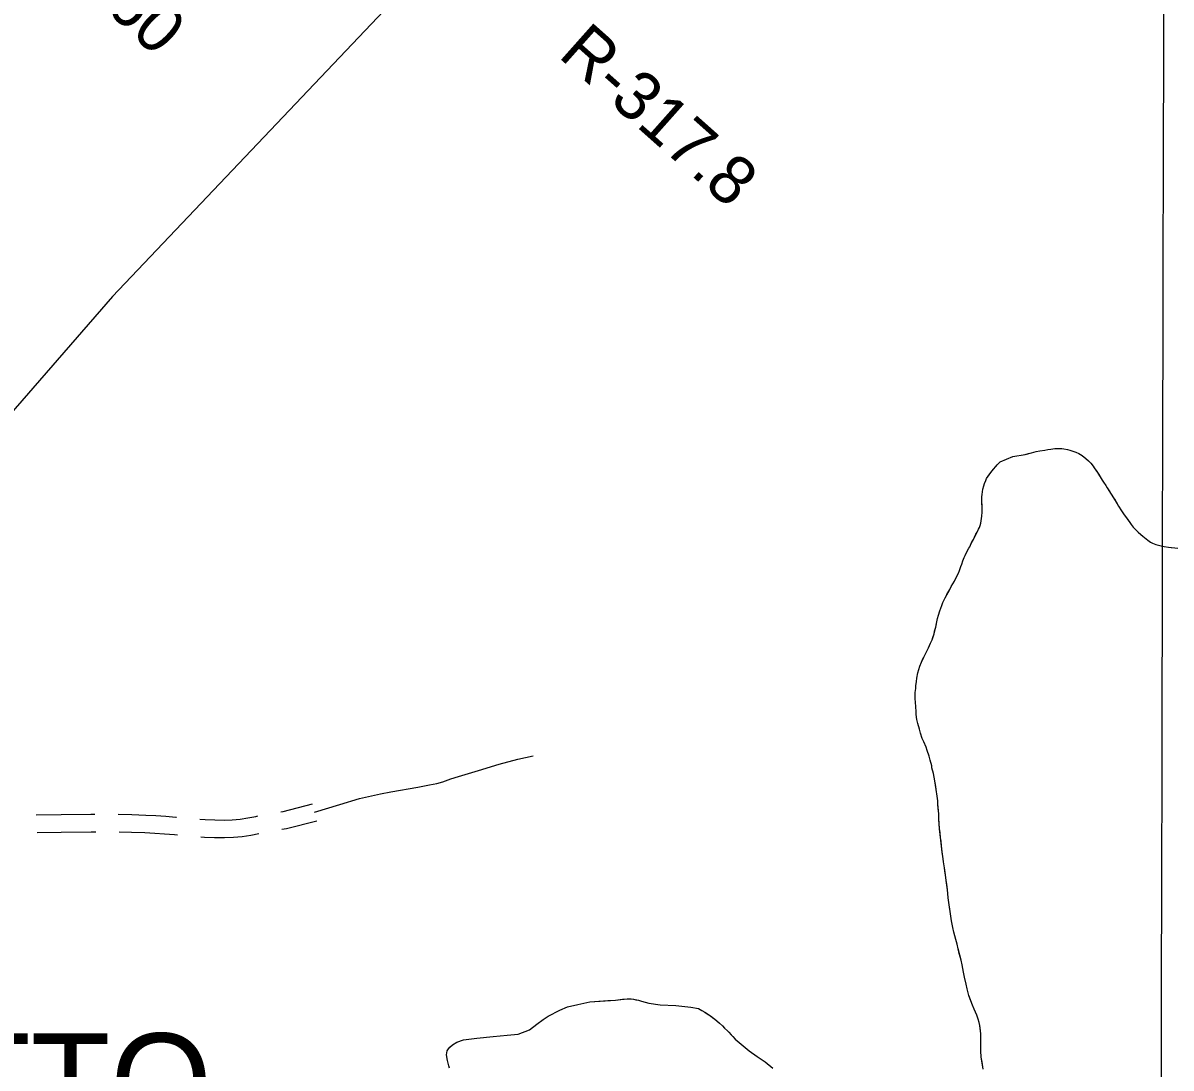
# Model space of a CAD drawing. Extents: x 3172231 to 3210228, y 940198 to 965780.
# Drawn here: x 3195442 to 3197406, y 959893 to 961681 of the extents above; entities that cross this region are included whole.
import ezdxf

# ---------------------------------------------------------------- set-up
doc = ezdxf.new("R2010")
doc.units = 0
for name, color, linetype in [('V-GRID-MAJR', 7, 'Continuous'), ('V-RIVR-RANG-IDEN', 7, 'Continuous'), ('V-ROAD-CNTR', 7, 'Continuous'), ('V-SITE-VEGE', 7, 'Continuous'), ('V-TOPO-BNDY', 7, 'Continuous'), ('V-TOPO-GNAM-IDEN', 7, 'Continuous'), ('V-TOPO-SHOR', 7, 'Continuous')]:
    doc.layers.add(name, color=color, linetype=linetype)

msp = doc.modelspace()

# ---------------------------------------------------------------- linework, layer by layer
at = {"layer": 'V-GRID-MAJR'}
msp.add_spline([(3197355.974, 945678.243), (3197370.077, 951738.379), (3197384.187, 957801.599), (3197398.298, 963864.87), (3197398.305, 963867.904)], degree=3, dxfattribs=at)
at = {"layer": 'V-ROAD-CNTR'}
for points in [[(3195940.82, 960330.821), (3195984.238, 960344.381), (3196017.585, 960354.226), (3196033.334, 960357.932), (3196053.366, 960362.678), (3196071.554, 960365.604), (3196117.409, 960373.989), (3196137.432, 960377.818), (3196150.119, 960380.174), (3196160.368, 960383.002), (3196173.991, 960388.099), (3196187.147, 960392.13), (3196221.261, 960402.425), (3196256.599, 960413.02), (3196288.411, 960421.5), (3196314.555, 960427.274)], [(3195883.395, 960331.805), (3195887.061, 960332.355), (3195937.049, 960345.339)], [(3195464.976, 960326.252), (3195507.247, 960326.988), (3195558.233, 960327.597), (3195564.95, 960327.647)], [(3195604.947, 960327.592), (3195605.122, 960327.591), (3195628.599, 960327.061), (3195652.086, 960326.177), (3195669.372, 960325.217), (3195686.598, 960324.063), (3195703.81, 960322.708), (3195704.794, 960322.619)], [(3195744.624, 960319.12), (3195753.927, 960318.497), (3195770.351, 960317.847), (3195786.613, 960317.645), (3195800.052, 960318.148), (3195813.453, 960319.345), (3195826.775, 960321.232), (3195840.219, 960323.852), (3195844.046, 960324.665)], [(3195885.048, 960301.717), (3195893.075, 960302.921), (3195944.591, 960316.303)], [(3195466.614, 960296.276), (3195507.687, 960296.992), (3195558.523, 960297.599), (3195566.589, 960297.658)], [(3195606.585, 960297.55), (3195627.697, 960297.073), (3195650.69, 960296.209), (3195667.536, 960295.273), (3195684.418, 960294.141), (3195701.284, 960292.814), (3195706.418, 960292.351)], [(3195746.255, 960288.944), (3195752.331, 960288.537), (3195769.571, 960287.855), (3195786.987, 960287.637), (3195801.95, 960288.198), (3195816.893, 960289.533), (3195831.751, 960291.638), (3195845.738, 960294.363)]]:
    msp.add_lwpolyline(points, dxfattribs=at)
at = {"layer": 'V-SITE-VEGE'}
for p, q in [((3197199.75, 960951.904), (3197206.937, 960953.091)), ((3197206.937, 960953.091), (3197218.569, 960953.012)), ((3197218.569, 960953.012), (3197222.526, 960952.489)), ((3197113.337, 960930.103), (3197135.06, 960939.482)), ((3197135.06, 960939.482), (3197156.369, 960942.798)), ((3197156.369, 960942.798), (3197166.785, 960945.696)), ((3197166.785, 960945.696), (3197175.215, 960947.619)), ((3197175.215, 960947.619), (3197180.919, 960949.065)), ((3197180.919, 960949.065), (3197189.59, 960950.243)), ((3197189.59, 960950.243), (3197194.794, 960951.195)), ((3197194.794, 960951.195), (3197199.75, 960951.904)), ((3197222.526, 960952.489), (3197228.461, 960951.457)), ((3197228.461, 960951.457), (3197232.659, 960950.191)), ((3197232.659, 960950.191), (3197242.783, 960946.657)), ((3197242.783, 960946.657), (3197247.718, 960944.641)), ((3197247.718, 960944.641), (3197253.881, 960940.885)), ((3197253.881, 960940.885), (3197260.037, 960936.14)), ((3197260.037, 960936.14), (3197264.217, 960932.151)), ((3197095.497, 960909.557), (3197101.739, 960917.436)), ((3197101.739, 960917.436), (3197105.978, 960922.109)), ((3197105.978, 960922.109), (3197108.227, 960925.065)), ((3197108.227, 960925.065), (3197113.337, 960930.103)), ((3197264.217, 960932.151), (3197268.149, 960928.163)), ((3197268.149, 960928.163), (3197272.319, 960922.689)), ((3197272.319, 960922.689), (3197274.281, 960919.953)), ((3197274.281, 960919.953), (3197279.671, 960911.994)), ((3197086.719, 960893.284), (3197088.984, 960898.465)), ((3197088.984, 960898.465), (3197090.246, 960901.92)), ((3197090.246, 960901.92), (3197095.497, 960909.557)), ((3197279.671, 960911.994), (3197287.751, 960899.069)), ((3197287.751, 960899.069), (3197290.202, 960895.584)), ((3197290.202, 960895.584), (3197293.872, 960889.618)), ((3197082.105, 960870.295), (3197082.379, 960874.501)), ((3197082.379, 960874.501), (3197083.925, 960883.152)), ((3197083.925, 960883.152), (3197085.453, 960889.083)), ((3197085.453, 960889.083), (3197086.719, 960893.284)), ((3197293.872, 960889.618), (3197296.567, 960885.639)), ((3197296.567, 960885.639), (3197303.176, 960874.95)), ((3197303.176, 960874.95), (3197307.342, 960868.732)), ((3197082.06, 960863.858), (3197082.105, 960870.295)), ((3197082.727, 960852.967), (3197082.06, 960863.858)), ((3197307.342, 960868.732), (3197313.211, 960858.543)), ((3197313.211, 960858.543), (3197315.902, 960854.067)), ((3197080.061, 960825.507), (3197082.123, 960837.373)), ((3197082.123, 960837.373), (3197082.664, 960843.806)), ((3197082.664, 960843.806), (3197082.727, 960852.967)), ((3197315.902, 960854.067), (3197321.047, 960846.36)), ((3197321.047, 960846.36), (3197324.232, 960841.387)), ((3197324.232, 960841.387), (3197335.266, 960826.46)), ((3197076.276, 960815.136), (3197077.781, 960817.85)), ((3197077.781, 960817.85), (3197079.043, 960821.555)), ((3197079.043, 960821.555), (3197080.061, 960825.507)), ((3197335.266, 960826.46), (3197337.47, 960822.98)), ((3197337.47, 960822.98), (3197340.904, 960818.501)), ((3197340.904, 960818.501), (3197349.26, 960810.026)), ((3197063.976, 960790.224), (3197067.488, 960797.128)), ((3197067.488, 960797.128), (3197069.247, 960801.079)), ((3197069.247, 960801.079), (3197074.013, 960809.955)), ((3197074.013, 960809.955), (3197076.276, 960815.136)), ((3197349.26, 960810.026), (3197353.936, 960806.033)), ((3197353.936, 960806.033), (3197357.628, 960803.039)), ((3197357.628, 960803.039), (3197362.793, 960798.3)), ((3197362.793, 960798.3), (3197365.749, 960796.051)), ((3197365.749, 960796.051), (3197370.674, 960792.551)), ((3197053.441, 960770.246), (3197057.205, 960777.645)), ((3197057.205, 960777.645), (3197059.712, 960782.331)), ((3197059.712, 960782.331), (3197061.463, 960785.043)), ((3197061.463, 960785.043), (3197063.976, 960790.224)), ((3197370.674, 960792.551), (3197373.633, 960790.798)), ((3197373.633, 960790.798), (3197379.311, 960788.531)), ((3197379.311, 960788.531), (3197388.701, 960786.239)), ((3197388.701, 960786.239), (3197393.89, 960785.211)), ((3197393.89, 960785.211), (3197401.062, 960784.172)), ((3197401.062, 960784.172), (3197417.137, 960782.327)), ((3197047.643, 960755.187), (3197049.66, 960760.618)), ((3197049.66, 960760.618), (3197051.682, 960766.543)), ((3197051.682, 960766.543), (3197053.441, 960770.246)), ((3197035.062, 960725.819), (3197041.841, 960739.633)), ((3197041.841, 960739.633), (3197043.856, 960744.57)), ((3197043.856, 960744.57), (3197046.377, 960751.236)), ((3197046.377, 960751.236), (3197047.643, 960755.187)), ((3197029.805, 960717.191), (3197035.062, 960725.819)), ((3197019.274, 960697.712), (3197027.044, 960711.763)), ((3197027.044, 960711.763), (3197029.805, 960717.191)), ((3197009.962, 960675.497), (3197013.489, 960684.386)), ((3197013.489, 960684.386), (3197015.258, 960689.819)), ((3197015.258, 960689.819), (3197019.274, 960697.712)), ((3197003.085, 960647.577), (3197006.161, 960662.407)), ((3197006.161, 960662.407), (3197007.678, 960667.842)), ((3197007.678, 960667.842), (3197009.962, 960675.497)), ((3197000.281, 960635.959), (3197003.085, 960647.577)), ((3196990.957, 960612.013), (3196994.477, 960619.913)), ((3196994.477, 960619.913), (3196996.994, 960625.835)), ((3196996.994, 960625.835), (3197000.281, 960635.959)), ((3196982.678, 960595.984), (3196985.441, 960601.907)), ((3196985.441, 960601.907), (3196990.957, 960612.013)), ((3196974.118, 960575.252), (3196975.889, 960580.933)), ((3196975.889, 960580.933), (3196978.66, 960587.845)), ((3196978.66, 960587.845), (3196982.678, 960595.984)), ((3196970.014, 960554.487), (3196970.798, 960560.422)), ((3196970.798, 960560.422), (3196972.592, 960569.323)), ((3196972.592, 960569.323), (3196974.118, 960575.252)), ((3196968.152, 960535.689), (3196968.941, 960542.367)), ((3196968.941, 960542.367), (3196969.217, 960546.819)), ((3196969.217, 960546.819), (3196970.014, 960554.487)), ((3196968.07, 960524.056), (3196968.152, 960535.689)), ((3196968.535, 960519.845), (3196968.07, 960524.056)), ((3196969.215, 960510.682), (3196968.535, 960519.845)), ((3196969.657, 960503.5), (3196969.215, 960510.682)), ((3196969.872, 960498.3), (3196969.657, 960503.5)), ((3196971.05, 960489.629), (3196969.872, 960498.3)), ((3196972.488, 960482.936), (3196971.05, 960489.629)), ((3196975.14, 960472.77), (3196972.488, 960482.936)), ((3196977.075, 960466.321), (3196975.14, 960472.77)), ((3196980.227, 960456.894), (3196977.075, 960466.321)), ((3196982.912, 960451.182), (3196980.227, 960456.894)), ((3196986.564, 960442.492), (3196982.912, 960451.182)), ((3196988.751, 960436.537), (3196986.564, 960442.492)), ((3196991.899, 960426.614), (3196988.751, 960436.537)), ((3196993.834, 960419.917), (3196991.899, 960426.614)), ((3196996.24, 960410.247), (3196993.834, 960419.917)), ((3196996.711, 960406.777), (3196996.24, 960410.247)), ((3196999.12, 960397.356), (3196996.711, 960406.777)), ((3197000.562, 960390.664), (3196999.12, 960397.356)), ((3197002.229, 960381.245), (3197000.562, 960390.664)), ((3197004.594, 960365.635), (3197002.229, 960381.245)), ((3197005.315, 960362.411), (3197004.594, 960365.635)), ((3197006.716, 960350.273), (3197005.315, 960362.411)), ((3197006.929, 960345.073), (3197006.716, 960350.273)), ((3197008.297, 960328.232), (3197006.929, 960345.073)), ((3197008.729, 960319.319), (3197008.297, 960328.232)), ((3197009.849, 960302.481), (3197008.729, 960319.319)), ((3197014.744, 960258.633), (3197009.849, 960302.481)), ((3197015.219, 960255.657), (3197014.744, 960258.633)), ((3197016.387, 960245.999), (3197015.219, 960255.657)), ((3197018.054, 960236.087), (3197016.387, 960245.999)), ((3197019.948, 960223.696), (3197018.054, 960236.087)), ((3197021.119, 960214.284), (3197019.948, 960223.696)), ((3197023.487, 960198.426), (3197021.119, 960214.284)), ((3197023.933, 960191.737), (3197023.487, 960198.426)), ((3197024.626, 960184.307), (3197023.933, 960191.737)), ((3197026.029, 960172.664), (3197024.626, 960184.307)), ((3197029.113, 960153.089), (3197026.029, 960172.664)), ((3197030.049, 960145.409), (3197029.113, 960153.089)), ((3197032.445, 960134.006), (3197030.049, 960145.409)), ((3197034.368, 960125.824), (3197032.445, 960134.006)), ((3197037.747, 960113.426), (3197034.368, 960125.824)), ((3197039.67, 960105.242), (3197037.747, 960113.426)), ((3197041.35, 960097.558), (3197039.67, 960105.242)), ((3197046.658, 960077.721), (3197041.35, 960097.558)), ((3197048.335, 960069.789), (3197046.658, 960077.721)), ((3197050.725, 960057.395), (3197048.335, 960069.789)), ((3197052.153, 960048.969), (3197050.725, 960057.395)), ((3197055.284, 960036.818), (3197052.153, 960048.969)), ((3197056.964, 960028.886), (3197055.284, 960036.818)), ((3196455.652, 960009.822), (3196467.434, 960011.061)), ((3196467.434, 960011.061), (3196475.246, 960011.728)), ((3196475.246, 960011.728), (3196479.09, 960011.702)), ((3196479.09, 960011.702), (3196482.094, 960011.56)), ((3196482.094, 960011.56), (3196486.292, 960011.05)), ((3196486.292, 960011.05), (3196494.931, 960009.428)), ((3197059.855, 960017.727), (3197056.964, 960028.886)), ((3197065.928, 960000.853), (3197059.855, 960017.727)), ((3196340.262, 959981.911), (3196360.277, 959992.586)), ((3196360.277, 959992.586), (3196373.528, 959998.019)), ((3196373.528, 959998.019), (3196391.214, 960002.34)), ((3196391.214, 960002.34), (3196411.788, 960006.883)), ((3196411.788, 960006.883), (3196455.652, 960009.822)), ((3196494.931, 960009.428), (3196500.084, 960007.591)), ((3196500.084, 960007.591), (3196512.355, 960004.626)), ((3196512.355, 960004.626), (3196532.037, 960001.759)), ((3196532.037, 960001.759), (3196558.753, 960000.597)), ((3196558.753, 960000.597), (3196584.099, 959997.398)), ((3196584.099, 959997.398), (3196597.538, 959995.264)), ((3196597.538, 959995.264), (3196603.284, 959992.1)), ((3196603.284, 959992.1), (3196608.183, 959988.825)), ((3197068.848, 959993.902), (3197065.928, 960000.853)), ((3197073.483, 959983.722), (3197068.848, 959993.902)), ((3196320.705, 959968.235), (3196331.644, 959976.353)), ((3196331.644, 959976.353), (3196340.262, 959981.911)), ((3196608.183, 959988.825), (3196617.754, 959982.872)), ((3196617.754, 959982.872), (3196625.28, 959976.933)), ((3196625.28, 959976.933), (3196633.279, 959970.152)), ((3197075.912, 959977.269), (3197073.483, 959983.722)), ((3197077.358, 959971.567), (3197075.912, 959977.269)), ((3197078.558, 959966.111), (3197077.358, 959971.567)), ((3196289.238, 959951.515), (3196308.506, 959958.589)), ((3196308.506, 959958.589), (3196320.705, 959968.235)), ((3196633.279, 959970.152), (3196638.535, 959965.55)), ((3196638.535, 959965.55), (3196642.112, 959961.8)), ((3196642.112, 959961.8), (3196646.884, 959957.202)), ((3196646.884, 959957.202), (3196656.068, 959947.29)), ((3197080.194, 959952.24), (3197078.558, 959966.111)), ((3197080.096, 959938.131), (3197080.194, 959952.24)), ((3196171.961, 959928.903), (3196176.557, 959933.437)), ((3196176.557, 959933.437), (3196184.276, 959937.587)), ((3196184.276, 959937.587), (3196195.354, 959941.715)), ((3196195.354, 959941.715), (3196218.197, 959944.439)), ((3196218.197, 959944.439), (3196246.205, 959947.37)), ((3196246.205, 959947.37), (3196270.245, 959949.483)), ((3196270.245, 959949.483), (3196289.238, 959951.515)), ((3196656.068, 959947.29), (3196660.358, 959943.055)), ((3196660.358, 959943.055), (3196684.367, 959922.947)), ((3197080.282, 959929.218), (3197080.096, 959938.131)), ((3196166.706, 959916.087), (3196166.849, 959919.21)), ((3196167.96, 959906.228), (3196166.706, 959916.087)), ((3196166.849, 959919.21), (3196167.595, 959922.687)), ((3196167.595, 959922.687), (3196169.663, 959926.277)), ((3196169.663, 959926.277), (3196171.961, 959928.903)), ((3196684.367, 959922.947), (3196697.753, 959913.367)), ((3196697.753, 959913.367), (3196711.384, 959904.022)), ((3197080.237, 959922.784), (3197080.282, 959929.218)), ((3197081.152, 959911.886), (3197080.237, 959922.784)), ((3196170.419, 959897.202), (3196167.96, 959906.228)), ((3196171.595, 959893.35), (3196170.419, 959897.202)), ((3196711.384, 959904.022), (3196724.643, 959893.479)), ((3197084.227, 959891.32), (3197081.152, 959911.886))]:
    msp.add_line(p, q, dxfattribs=at)
at = {"layer": 'V-TOPO-BNDY'}
for p, q in [((3198114.713, 963866.132), (3195595.058, 961212.714)), ((3195595.058, 961212.714), (3193995.175, 959372.609))]:
    msp.add_line(p, q, dxfattribs=at)
at = {"layer": 'V-TOPO-SHOR'}
for points in [[(3197113.337, 960930.103), (3197135.06, 960939.482), (3197156.369, 960942.798), (3197161.577, 960944.248), (3197166.785, 960945.696), (3197175.215, 960947.619), (3197180.919, 960949.065), (3197189.59, 960950.243), (3197194.794, 960951.195), (3197199.75, 960951.904), (3197206.937, 960953.091), (3197211.639, 960953.061), (3197218.569, 960953.012), (3197222.526, 960952.489), (3197228.461, 960951.457), (3197232.659, 960950.191), (3197239.08, 960947.918), (3197242.783, 960946.657), (3197247.718, 960944.641), (3197253.881, 960940.885), (3197260.037, 960936.14), (3197264.217, 960932.151), (3197268.149, 960928.163), (3197272.319, 960922.689), (3197274.281, 960919.953), (3197277.466, 960915.226), (3197279.671, 960911.994), (3197283.098, 960906.524), (3197287.751, 960899.067), (3197290.2, 960895.584), (3197293.872, 960889.618), (3197296.567, 960885.639), (3197300.729, 960878.927), (3197303.176, 960874.95), (3197307.342, 960868.732), (3197309.787, 960864.507), (3197313.211, 960858.543), (3197315.902, 960854.069), (3197321.047, 960846.36), (3197324.232, 960841.387), (3197329.135, 960834.672), (3197335.266, 960826.46), (3197337.47, 960822.98), (3197340.904, 960818.501), (3197343.116, 960816.256), (3197346.557, 960812.769), (3197349.26, 960810.026), (3197353.936, 960806.033), (3197357.628, 960803.039), (3197362.793, 960798.3), (3197365.749, 960796.051), (3197370.674, 960792.551), (3197373.633, 960790.798), (3197379.311, 960788.531), (3197388.701, 960786.239), (3197393.89, 960785.213), (3197401.062, 960784.172), (3197406.008, 960783.642)], [(3197051.682, 960766.545), (3197053.441, 960770.246), (3197055.7, 960774.686), (3197057.205, 960777.645), (3197059.712, 960782.331), (3197061.463, 960785.043), (3197063.976, 960790.222), (3197065.731, 960793.675), (3197067.488, 960797.128), (3197069.247, 960801.077), (3197072.006, 960806.256), (3197074.013, 960809.955), (3197076.276, 960815.136), (3197077.781, 960817.85), (3197079.043, 960821.555), (3197080.061, 960825.507), (3197081.351, 960833.171), (3197082.123, 960837.373), (3197082.664, 960843.806), (3197082.699, 960848.756), (3197082.727, 960852.965), (3197082.279, 960859.649), (3197082.06, 960863.858), (3197082.105, 960870.295), (3197082.381, 960874.501), (3197083.155, 960878.952), (3197083.925, 960883.152), (3197085.453, 960889.083), (3197086.719, 960893.282), (3197088.984, 960898.465), (3197090.246, 960901.92), (3197093.246, 960906.356), (3197095.497, 960909.557), (3197099.24, 960914.235), (3197101.739, 960917.436), (3197105.978, 960922.109), (3197108.227, 960925.065), (3197110.719, 960927.522), (3197113.337, 960930.103)], [(3197052.153, 960048.969), (3197050.725, 960057.395), (3197048.335, 960069.787), (3197046.658, 960077.721), (3197043.523, 960089.622), (3197041.35, 960097.558), (3197039.67, 960105.242), (3197037.747, 960113.426), (3197034.368, 960125.824), (3197032.445, 960134.006), (3197030.049, 960145.409), (3197029.113, 960153.089), (3197027.214, 960164.982), (3197026.029, 960172.664), (3197024.626, 960184.307), (3197023.933, 960191.737), (3197023.485, 960198.426), (3197022.068, 960208.088), (3197021.119, 960214.284), (3197019.948, 960223.696), (3197019.002, 960229.891), (3197018.054, 960236.087), (3197016.389, 960245.999), (3197015.219, 960255.659), (3197014.744, 960258.633), (3197013.814, 960267.304), (3197013.114, 960273.25), (3197012.182, 960281.671), (3197011.477, 960287.369), (3197010.55, 960296.288), (3197009.849, 960302.481), (3197009.178, 960312.633), (3197008.729, 960319.319), (3197008.297, 960328.232), (3197007.836, 960333.186), (3197007.615, 960336.901), (3197006.929, 960345.073), (3197006.716, 960350.273), (3197005.315, 960362.411), (3197004.594, 960365.635), (3197003.175, 960375.05), (3197002.229, 960381.245), (3197000.562, 960390.664), (3196999.122, 960397.356), (3196996.711, 960406.777), (3196996.24, 960410.247), (3196993.834, 960419.917), (3196991.899, 960426.614), (3196988.751, 960436.537), (3196986.564, 960442.492), (3196982.912, 960451.182), (3196980.227, 960456.894), (3196977.075, 960466.321), (3196975.14, 960472.77), (3196972.488, 960482.936), (3196971.05, 960489.629), (3196969.872, 960498.3), (3196969.659, 960503.5), (3196969.215, 960510.682), (3196968.535, 960519.845), (3196968.07, 960524.056), (3196968.119, 960531.234), (3196968.152, 960535.689), (3196968.941, 960542.367), (3196969.217, 960546.819), (3196970.014, 960554.487), (3196970.798, 960560.422), (3196972.592, 960569.323), (3196974.118, 960575.252), (3196975.889, 960580.933), (3196978.66, 960587.845), (3196980.669, 960592.037), (3196982.678, 960595.984), (3196985.441, 960601.907), (3196987.698, 960606.099), (3196990.957, 960612.015), (3196992.718, 960615.964), (3196994.477, 960619.913), (3196996.994, 960625.835), (3196998.26, 960629.786), (3197000.281, 960635.961), (3197001.303, 960640.411), (3197003.085, 960647.577), (3197004.365, 960653.508), (3197006.159, 960662.407), (3197007.68, 960667.842), (3197009.962, 960675.497), (3197013.489, 960684.386), (3197015.258, 960689.819), (3197019.274, 960697.712), (3197022.283, 960703.135), (3197027.044, 960711.765), (3197029.805, 960717.193), (3197035.062, 960725.819), (3197037.825, 960731.494), (3197041.841, 960739.633), (3197043.856, 960744.57), (3197046.377, 960751.236), (3197047.643, 960755.187), (3197049.66, 960760.618), (3197051.682, 960766.545)], [(3197084.227, 959891.32), (3197082.332, 959903.711), (3197081.152, 959911.886), (3197080.237, 959922.784), (3197080.282, 959929.218), (3197080.096, 959938.131), (3197080.137, 959943.825), (3197080.194, 959952.24), (3197079.492, 959957.938), (3197078.558, 959966.111), (3197077.358, 959971.567), (3197075.912, 959977.269), (3197073.483, 959983.722), (3197068.848, 959993.902), (3197065.928, 960000.853), (3197062.284, 960011.028), (3197059.855, 960017.727), (3197056.964, 960028.886), (3197055.284, 960036.818), (3197052.153, 960048.969)], [(3196331.644, 959976.353), (3196340.262, 959981.911), (3196360.277, 959992.586), (3196373.528, 959998.019), (3196391.214, 960002.34), (3196411.788, 960006.883), (3196442.553, 960008.951), (3196455.652, 960009.822), (3196464.428, 960010.723), (3196467.434, 960011.061), (3196470.558, 960011.28), (3196475.246, 960011.728), (3196479.09, 960011.702), (3196482.092, 960011.56), (3196486.292, 960011.05), (3196490.132, 960010.303), (3196494.931, 960009.428), (3196500.084, 960007.591), (3196512.355, 960004.626), (3196532.037, 960001.759), (3196558.753, 960000.597), (3196584.099, 959997.398), (3196597.538, 959995.264), (3196603.282, 959992.1), (3196608.183, 959988.823), (3196613.926, 959985.18), (3196617.754, 959982.872), (3196621.934, 959979.599), (3196625.28, 959976.933), (3196628.743, 959974.027), (3196633.279, 959970.152), (3196638.535, 959965.55), (3196642.112, 959961.8), (3196646.884, 959957.202), (3196649.149, 959954.786), (3196653.204, 959950.432), (3196656.065, 959947.29), (3196660.36, 959943.055), (3196684.367, 959922.947), (3196697.753, 959913.367), (3196711.382, 959904.022), (3196724.643, 959893.479)], [(3196171.595, 959893.35), (3196170.419, 959897.202), (3196169.133, 959902.017), (3196167.96, 959906.228), (3196167.622, 959909.234), (3196167.163, 959912.601), (3196166.706, 959916.087), (3196166.849, 959919.21), (3196167.595, 959922.687), (3196169.661, 959926.277), (3196171.961, 959928.903), (3196176.557, 959933.437), (3196184.274, 959937.587), (3196195.354, 959941.715), (3196218.197, 959944.439), (3196246.205, 959947.37), (3196270.245, 959949.483), (3196289.238, 959951.515), (3196308.508, 959958.589), (3196320.705, 959968.235), (3196331.644, 959976.353)]]:
    msp.add_lwpolyline(points, dxfattribs=at)

# ---------------------------------------------------------------- texts
at = {"layer": 'V-RIVR-RANG-IDEN'}
for s, height, rotation, p in [('D-060', 83, 316.287721, (3195451.049, 961829.697)), ('R-317.8', 82.9998, 318.357146, (3196355.602, 961623.741))]:
    msp.add_text(s, height=height, rotation=rotation, dxfattribs=at).set_placement(p)
at = {"layer": 'V-TOPO-GNAM-IDEN'}
msp.add_text('PALMETTO', height=166.9997, dxfattribs=at).set_placement((3194561.798, 959785.865))

doc.saveas('drawing.dxf')
